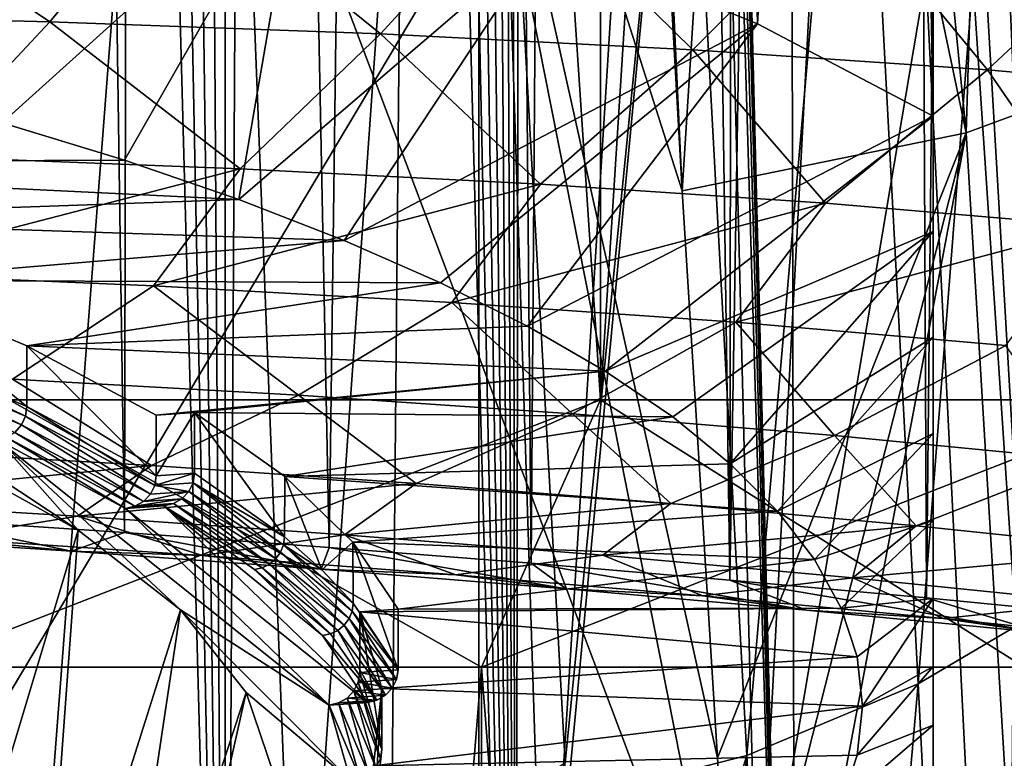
# Model space of a CAD drawing. Header units: metres. Extents: x -24 to 24, y -69 to 184.
# Tile 593 of 656: x 8.07 to 11.2, y 116.36 to 118.71. Entities that reach past the tile are written whole.
import ezdxf

# ---------------------------------------------------------------- set-up
doc = ezdxf.new("R2010")
doc.units = ezdxf.units.M
for name, color, linetype in [('1299', 7, 'CONTINUOUS'), ('1665', 7, 'CONTINUOUS'), ('1686', 7, 'CONTINUOUS'), ('1858', 7, 'CONTINUOUS'), ('1939', 7, 'CONTINUOUS'), ('2003', 7, 'CONTINUOUS'), ('2143', 7, 'CONTINUOUS'), ('2546', 7, 'CONTINUOUS'), ('3059', 7, 'CONTINUOUS'), ('3485', 7, 'CONTINUOUS'), ('367', 7, 'CONTINUOUS'), ('370', 7, 'CONTINUOUS'), ('373', 7, 'CONTINUOUS'), ('3819', 7, 'CONTINUOUS'), ('386', 7, 'CONTINUOUS'), ('3948', 7, 'CONTINUOUS'), ('4011', 7, 'CONTINUOUS'), ('4015', 7, 'CONTINUOUS'), ('4016', 7, 'CONTINUOUS'), ('4026', 7, 'CONTINUOUS'), ('405', 7, 'CONTINUOUS'), ('433', 7, 'CONTINUOUS'), ('434', 7, 'CONTINUOUS'), ('467', 7, 'CONTINUOUS'), ('518', 7, 'CONTINUOUS'), ('554', 2, 'CONTINUOUS'), ('555', 2, 'CONTINUOUS'), ('556', 2, 'CONTINUOUS'), ('563', 2, 'CONTINUOUS'), ('564', 2, 'CONTINUOUS'), ('565', 2, 'CONTINUOUS'), ('860', 7, 'CONTINUOUS')]:
    doc.layers.add(name, color=color, linetype=linetype)

msp = doc.modelspace()

# ---------------------------------------------------------------- linework, layer by layer
at = {"layer": '1299'}
for points in [[(10.975, 116.651997, 224.826329), (10.733091, 116.370534, 224.277805), (10.975, 116.465868, 224.070158)], [(10.75, 116.52652, 224.85995), (10.733091, 116.370534, 224.277805), (10.975, 116.651997, 224.826329)], [(10.975, 116.465868, 224.070158), (10.68239, 116.214965, 223.697213), (10.975, 116.310368, 223.306326)], [(10.733091, 116.370534, 224.277805), (10.68239, 116.214965, 223.697213), (10.975, 116.465868, 224.070158)]]:
    msp.add_3dface(points, dxfattribs=at)
at = {"layer": '1665'}
for points in [[(9.152008, 116.633093, 226.030428), (9.147237, 116.602915, 226.037191), (9.222524, 116.388646, 225.118139)], [(9.147237, 116.602915, 226.037191), (9.133367, 116.574997, 226.040824), (9.217641, 116.358663, 225.125638)], [(9.147237, 116.602915, 226.037191), (9.217641, 116.358663, 225.125638), (9.222524, 116.388646, 225.118139)], [(9.133367, 116.574997, 226.040824), (9.111771, 116.552125, 226.040962), (9.203449, 116.331324, 225.131413)], [(9.133367, 116.574997, 226.040824), (9.203449, 116.331324, 225.131413), (9.217641, 116.358663, 225.125638)], [(9.084549, 116.536521, 226.037591), (9.054506, 116.529739, 226.031075), (9.153485, 116.294868, 225.135729)], [(9.111771, 116.552125, 226.040962), (9.084549, 116.536521, 226.037591), (9.181341, 116.309341, 225.134891)], [(9.084549, 116.536521, 226.037591), (9.153485, 116.294868, 225.135729), (9.181341, 116.309341, 225.134891)], [(9.111771, 116.552125, 226.040962), (9.181341, 116.309341, 225.134891), (9.203449, 116.331324, 225.131413)], [(9.054506, 116.529739, 226.031075), (9.122695, 116.2898, 225.135613), (9.153485, 116.294868, 225.135729)], [(9.222524, 116.388646, 225.118139), (9.217641, 116.358663, 225.125638), (9.195831, 116.143616, 224.203674)]]:
    msp.add_3dface(points, dxfattribs=at)
at = {"layer": '1686'}
for points in [[(7.820253, 117.328088, 229.010555), (7.827314, 115.659572, 228.311536), (8.256891, 117.085737, 228.106088)], [(7.827314, 115.659572, 228.311536), (8.13539, 115.418942, 227.413494), (8.256891, 117.085737, 228.106088)], [(8.256891, 117.085737, 228.106088), (8.13539, 115.418942, 227.413494), (8.581879, 116.831898, 227.15875)]]:
    msp.add_3dface(points, dxfattribs=at)
at = {"layer": '1858'}
for points in [[(7.513912, 117.576784, 229.9387), (8.256891, 117.085737, 228.106088), (8.002987, 117.371356, 229.172032)], [(7.820253, 117.328088, 229.010555), (8.256891, 117.085737, 228.106088), (7.513912, 117.576784, 229.9387)], [(8.256891, 117.085737, 228.106088), (8.581879, 116.831898, 227.15875), (8.002987, 117.371356, 229.172032)], [(8.002987, 117.371356, 229.172032), (9.054506, 116.529739, 226.031075), (8.407459, 117.154739, 228.363607)], [(8.581879, 116.831898, 227.15875), (9.054506, 116.529739, 226.031075), (8.002987, 117.371356, 229.172032)], [(9.17638, 116.538191, 226.062618), (8.529333, 117.163191, 228.39515), (8.407459, 117.154739, 228.363607)], [(9.17638, 116.538191, 226.062618), (9.03383, 116.751289, 226.857913), (8.529333, 117.163191, 228.39515)], [(9.03383, 116.751289, 226.857913), (8.817303, 116.960401, 227.638327), (8.529333, 117.163191, 228.39515)], [(9.054506, 116.529739, 226.031075), (9.17638, 116.538191, 226.062618), (8.407459, 117.154739, 228.363607)], [(9.122695, 116.2898, 225.135613), (8.581879, 116.831898, 227.15875), (8.790809, 116.570011, 226.181374)], [(9.122695, 116.2898, 225.135613), (9.054506, 116.529739, 226.031075), (8.581879, 116.831898, 227.15875)], [(8.880856, 116.303624, 225.187203), (9.122695, 116.2898, 225.135613), (8.790809, 116.570011, 226.181374)]]:
    msp.add_3dface(points, dxfattribs=at)
at = {"layer": '1939'}
for points in [[(10.416649, 115.679591, 219.055777), (10.22659, 123.14434, 216.716513), (10.831955, 123.439873, 217.819459)], [(10.975, 118.983245, 219.346503), (10.416649, 115.679591, 219.055777), (10.831955, 123.439873, 217.819459)], [(9.741269, 115.402606, 218.022056), (9.501318, 122.867485, 215.683277), (10.22659, 123.14434, 216.716513)], [(10.416649, 115.679591, 219.055777), (9.741269, 115.402606, 218.022056), (10.22659, 123.14434, 216.716513)], [(8.956397, 115.145694, 217.063248), (8.664742, 122.612578, 214.731952), (9.501318, 122.867485, 215.683277)], [(9.741269, 115.402606, 218.022056), (8.956397, 115.145694, 217.063248), (9.501318, 122.867485, 215.683277)], [(8.070723, 114.911707, 216.189996), (7.726608, 122.382578, 213.87358), (8.664742, 122.612578, 214.731952)], [(8.956397, 115.145694, 217.063248), (8.070723, 114.911707, 216.189996), (8.664742, 122.612578, 214.731952)], [(10.975, 115.973575, 220.152942), (10.416649, 115.679591, 219.055777), (10.975, 118.983245, 219.346503)]]:
    msp.add_3dface(points, dxfattribs=at)
at = {"layer": '2003'}
for points in [[(8.13539, 115.418942, 227.413494), (8.333449, 115.170683, 226.486977), (8.581879, 116.831898, 227.15875)], [(8.581879, 116.831898, 227.15875), (8.333449, 115.170683, 226.486977), (8.790809, 116.570011, 226.181374)], [(8.333449, 115.170683, 226.486977), (8.418812, 114.918151, 225.544515), (8.790809, 116.570011, 226.181374)], [(8.418812, 114.918151, 225.544515), (8.880856, 116.303624, 225.187203), (8.790809, 116.570011, 226.181374)]]:
    msp.add_3dface(points, dxfattribs=at)
at = {"layer": '2143'}
for points in [[(8.956397, 119.229041, 232.302506), (8.070723, 119.463028, 233.175758), (8.015715, 118.380481, 231.77903)], [(8.404624, 118.261278, 231.334159), (8.956397, 119.229041, 232.302506), (8.015715, 118.380481, 231.77903)], [(8.767348, 118.136534, 230.868606), (8.956397, 119.229041, 232.302506), (8.404624, 118.261278, 231.334159)], [(9.741269, 118.972129, 231.343698), (8.956397, 119.229041, 232.302506), (8.767348, 118.136534, 230.868606)], [(9.102263, 118.006804, 230.384448), (9.741269, 118.972129, 231.343698), (8.767348, 118.136534, 230.868606)], [(10.416649, 118.695144, 230.309977), (9.741269, 118.972129, 231.343698), (9.102263, 118.006804, 230.384448)], [(9.408645, 117.872375, 229.882752), (10.416649, 118.695144, 230.309977), (9.102263, 118.006804, 230.384448)], [(9.685463, 117.733691, 229.365174), (10.416649, 118.695144, 230.309977), (9.408645, 117.872375, 229.882752)], [(10.975, 118.40116, 229.212811), (10.416649, 118.695144, 230.309977), (9.685463, 117.733691, 229.365174)], [(9.931656, 117.591291, 228.833732), (10.975, 118.40116, 229.212811), (9.685463, 117.733691, 229.365174)], [(10.975, 118.035422, 228.49108), (10.975, 118.40116, 229.212811), (9.931656, 117.591291, 228.833732)], [(10.146778, 117.445432, 228.289378), (10.975, 118.035422, 228.49108), (9.931656, 117.591291, 228.833732)], [(10.329853, 117.296768, 227.734556), (10.975, 118.035422, 228.49108), (10.146778, 117.445432, 228.289378)], [(10.975, 117.699652, 227.769693), (10.975, 118.035422, 228.49108), (10.329853, 117.296768, 227.734556)], [(10.480463, 117.145652, 227.170585), (10.975, 117.699652, 227.769693), (10.329853, 117.296768, 227.734556)], [(10.975, 117.39327, 227.044911), (10.975, 117.699652, 227.769693), (10.480463, 117.145652, 227.170585)], [(10.598134, 116.99254, 226.599162), (10.975, 117.39327, 227.044911), (10.480463, 117.145652, 227.170585)], [(10.975, 117.116147, 226.313527), (10.975, 117.39327, 227.044911), (10.598134, 116.99254, 226.599162)], [(10.68239, 116.838073, 226.022683), (10.975, 117.116147, 226.313527), (10.598134, 116.99254, 226.599162)], [(10.975, 116.868895, 225.574272), (10.975, 117.116147, 226.313527), (10.68239, 116.838073, 226.022683)], [(10.733091, 116.682505, 225.442095), (10.975, 116.868895, 225.574272), (10.68239, 116.838073, 226.022683)], [(10.75, 116.52652, 224.85995), (10.975, 116.868895, 225.574272), (10.733091, 116.682505, 225.442095)], [(10.75, 116.52652, 224.85995), (10.975, 116.651997, 224.826329), (10.975, 116.868895, 225.574272)]]:
    msp.add_3dface(points, dxfattribs=at)
at = {"layer": '2546'}
for points in [[(8.404624, 118.261278, 231.334159), (8.015715, 118.380481, 231.77903), (6.370199, 118.253469, 231.305012)], [(8.767348, 118.136534, 230.868606), (8.404624, 118.261278, 231.334159), (6.370199, 118.253469, 231.305012)], [(7.02075, 118.075324, 230.640166), (8.767348, 118.136534, 230.868606), (6.370199, 118.253469, 231.305012)], [(9.102263, 118.006804, 230.384448), (8.767348, 118.136534, 230.868606), (7.02075, 118.075324, 230.640166)], [(7.597319, 117.880847, 229.91437), (9.102263, 118.006804, 230.384448), (7.02075, 118.075324, 230.640166)], [(9.408645, 117.872375, 229.882752), (9.102263, 118.006804, 230.384448), (7.597319, 117.880847, 229.91437)], [(8.093791, 117.672102, 229.135322), (9.408645, 117.872375, 229.882752), (7.597319, 117.880847, 229.91437)], [(9.685463, 117.733691, 229.365174), (9.408645, 117.872375, 229.882752), (8.093791, 117.672102, 229.135322)], [(9.931656, 117.591291, 228.833732), (9.685463, 117.733691, 229.365174), (8.093791, 117.672102, 229.135322)], [(8.50496, 117.451278, 228.311196), (9.931656, 117.591291, 228.833732), (8.093791, 117.672102, 229.135322)], [(8.62681, 117.459728, 228.342733), (9.931656, 117.591291, 228.833732), (8.50496, 117.451278, 228.311196)], [(10.146778, 117.445432, 228.289378), (9.931656, 117.591291, 228.833732), (8.62681, 117.459728, 228.342733)], [(8.914255, 117.256672, 227.584915), (10.146778, 117.445432, 228.289378), (8.62681, 117.459728, 228.342733)], [(10.329853, 117.296768, 227.734556), (10.146778, 117.445432, 228.289378), (8.914255, 117.256672, 227.584915)], [(10.480463, 117.145652, 227.170585), (10.329853, 117.296768, 227.734556), (8.914255, 117.256672, 227.584915)], [(9.130517, 117.047779, 226.805317), (10.480463, 117.145652, 227.170585), (8.914255, 117.256672, 227.584915)], [(10.598134, 116.99254, 226.599162), (10.480463, 117.145652, 227.170585), (9.130517, 117.047779, 226.805317)], [(9.273857, 116.834728, 226.010201), (10.598134, 116.99254, 226.599162), (9.130517, 117.047779, 226.805317)], [(10.68239, 116.838073, 226.022683), (10.598134, 116.99254, 226.599162), (9.273857, 116.834728, 226.010201)], [(9.152008, 116.826278, 225.978664), (10.68239, 116.838073, 226.022683), (9.273857, 116.834728, 226.010201)], [(10.733091, 116.682505, 225.442095), (10.68239, 116.838073, 226.022683), (9.152008, 116.826278, 225.978664)], [(9.222524, 116.58183, 225.066371), (10.733091, 116.682505, 225.442095), (9.152008, 116.826278, 225.978664)], [(10.75, 116.52652, 224.85995), (10.733091, 116.682505, 225.442095), (9.222524, 116.58183, 225.066371)], [(9.195832, 116.336803, 224.151918), (10.75, 116.52652, 224.85995), (9.222524, 116.58183, 225.066371)], [(10.733091, 116.370534, 224.277805), (10.75, 116.52652, 224.85995), (9.195832, 116.336803, 224.151918)], [(10.68239, 116.214965, 223.697213), (10.733091, 116.370534, 224.277805), (9.195832, 116.336803, 224.151918)]]:
    msp.add_3dface(points, dxfattribs=at)
at = {"layer": '3059'}
for points in [[(8.62681, 117.459728, 228.342733), (8.50496, 117.451278, 228.311196), (8.50496, 117.258093, 228.36296)], [(8.62681, 117.266543, 228.394497), (8.62681, 117.459728, 228.342733), (8.50496, 117.258093, 228.36296)], [(8.500189, 117.227915, 228.369723), (8.62681, 117.266543, 228.394497), (8.50496, 117.258093, 228.36296)], [(8.62208, 117.236491, 228.401237), (8.62681, 117.266543, 228.394497), (8.500189, 117.227915, 228.369723)], [(8.48632, 117.199997, 228.373356), (8.608321, 117.20866, 228.404878), (8.500189, 117.227915, 228.369723)], [(8.608321, 117.20866, 228.404878), (8.62208, 117.236491, 228.401237), (8.500189, 117.227915, 228.369723)], [(8.464723, 117.177125, 228.373494), (8.608321, 117.20866, 228.404878), (8.48632, 117.199997, 228.373356)], [(8.586834, 117.185774, 228.40505), (8.608321, 117.20866, 228.404878), (8.464723, 117.177125, 228.373494)], [(8.529333, 117.163191, 228.39515), (8.559611, 117.170068, 228.401706), (8.407459, 117.154739, 228.363607)], [(8.407459, 117.154739, 228.363607), (8.559611, 117.170068, 228.401706), (8.437502, 117.161521, 228.370123)], [(8.437502, 117.161521, 228.370123), (8.586834, 117.185774, 228.40505), (8.464723, 117.177125, 228.373494)], [(8.559611, 117.170068, 228.401706), (8.586834, 117.185774, 228.40505), (8.437502, 117.161521, 228.370123)]]:
    msp.add_3dface(points, dxfattribs=at)
at = {"layer": '3485'}
for points in [[(10.226577, 126.329444, 228.603484), (9.741269, 118.972129, 231.343698), (10.416649, 118.695144, 230.309977)], [(10.831948, 126.033909, 227.500534), (10.226577, 126.329444, 228.603484), (10.416649, 118.695144, 230.309977)], [(10.831948, 126.033909, 227.500534), (10.416649, 118.695144, 230.309977), (10.975, 118.40116, 229.212811)], [(10.975, 121.41083, 228.406373), (10.831948, 126.033909, 227.500534), (10.975, 118.40116, 229.212811)]]:
    msp.add_3dface(points, dxfattribs=at)
at = {"layer": '367'}
for points in [[(9.530857, 145.2, -22.298548), (7.493662, -68.3, -23.063121), (7.493662, 145.2, -23.063121)], [(9.530857, -68.3, -22.298548), (7.493662, -68.3, -23.063121), (9.530857, 145.2, -22.298548)], [(11.491315, 145.2, -21.354442), (9.530857, -68.3, -22.298548), (9.530857, 145.2, -22.298548)], [(11.491315, -68.3, -21.354442), (9.530857, -68.3, -22.298548), (11.491315, 145.2, -21.354442)]]:
    msp.add_3dface(points, dxfattribs=at)
at = {"layer": '370'}
for points in [[(9.221018, 121.156022, 215.270547), (8.311726, 120.873842, 214.378885), (10.346497, 115.473055, 175.884271)], [(10.289624, 116.362254, 181.940361), (9.221018, 121.156022, 215.270547), (10.346497, 115.473055, 175.884271)], [(10.176918, 118.16472, 194.194591), (9.221018, 121.156022, 215.270547), (10.289624, 116.362254, 181.940361)], [(10.126852, 119.048829, 200.177466), (9.221018, 121.156022, 215.270547), (10.176918, 118.16472, 194.194591)], [(8.311726, 120.873842, 214.378885), (7.306441, 120.609776, 213.586473), (7.413575, 114.963821, 175.704643)], [(10.346497, 115.473055, 175.884271), (8.311726, 120.873842, 214.378885), (7.413575, 114.963821, 175.704643)]]:
    msp.add_3dface(points, dxfattribs=at)
at = {"layer": '373'}
for points in [[(8.404031, 117.078155, 31.844411), (7.744492, 117.121991, 32.079788), (7.973852, 146.34323, 240.025613)], [(8.468643, 146.321564, 239.929914), (8.404031, 117.078155, 31.844411), (7.973852, 146.34323, 240.025613)], [(9.054924, 117.030988, 31.59047), (8.404031, 117.078155, 31.844411), (8.468643, 146.321564, 239.929914)], [(9.4365, 146.265815, 239.657781), (9.054924, 117.030988, 31.59047), (8.468643, 146.321564, 239.929914)], [(9.69641, 116.980597, 31.31836), (9.054924, 117.030988, 31.59047), (9.4365, 146.265815, 239.657781)], [(9.90746, 146.231918, 239.482057), (9.69641, 116.980597, 31.31836), (9.4365, 146.265815, 239.657781)], [(10.328971, 116.926983, 31.027914), (9.69641, 116.980597, 31.31836), (9.90746, 146.231918, 239.482057)], [(10.368044, 146.194153, 239.28046), (10.328971, 116.926983, 31.027914), (9.90746, 146.231918, 239.482057)], [(10.816656, 146.152671, 239.053607), (10.328971, 116.926983, 31.027914), (10.368044, 146.194153, 239.28046)], [(10.953245, 116.870117, 30.718777), (10.328971, 116.926983, 31.027914), (10.816656, 146.152671, 239.053607)], [(11.251552, 146.107678, 238.80244), (10.953245, 116.870117, 30.718777), (10.816656, 146.152671, 239.053607)], [(11.569724, 116.809969, 30.390597), (10.953245, 116.870117, 30.718777), (11.251552, 146.107678, 238.80244)]]:
    msp.add_3dface(points, dxfattribs=at)
at = {"layer": '3819'}
for points in [[(10.975, 116.651997, 224.826329), (10.975, 116.465868, 224.070158), (10.975, 121.41083, 228.406373)], [(10.975, 121.41083, 228.406373), (10.975, 117.116147, 226.313527), (10.975, 116.868895, 225.574272)], [(10.975, 121.41083, 228.406373), (10.975, 117.39327, 227.044911), (10.975, 117.116147, 226.313527)], [(10.975, 121.41083, 228.406373), (10.975, 117.699652, 227.769693), (10.975, 117.39327, 227.044911)], [(10.975, 121.41083, 228.406373), (10.975, 118.035422, 228.49108), (10.975, 117.699652, 227.769693)], [(10.975, 121.41083, 228.406373), (10.975, 118.40116, 229.212811), (10.975, 118.035422, 228.49108)], [(10.975, 121.41083, 228.406373), (10.975, 115.973575, 220.152942), (10.975, 118.983245, 219.346503)], [(10.975, 116.017704, 220.960861), (10.975, 115.973575, 220.152942), (10.975, 121.41083, 228.406373)], [(10.975, 116.087614, 221.753499), (10.975, 116.017704, 220.960861), (10.975, 121.41083, 228.406373)], [(10.975, 116.184672, 222.534375), (10.975, 116.087614, 221.753499), (10.975, 121.41083, 228.406373)], [(10.975, 116.310368, 223.306326), (10.975, 116.184672, 222.534375), (10.975, 121.41083, 228.406373)], [(10.975, 116.465868, 224.070158), (10.975, 116.310368, 223.306326), (10.975, 121.41083, 228.406373)], [(10.975, 116.651997, 224.826329), (10.975, 121.41083, 228.406373), (10.975, 116.868895, 225.574272)]]:
    msp.add_3dface(points, dxfattribs=at)
at = {"layer": '386'}
for points in [[(11.628974, 122.091169, 217.312833), (11.189415, 121.925039, 217.334733), (11.945266, 118.668072, 193.881699)], [(11.189415, 121.925039, 217.334733), (10.740769, 121.784737, 217.352687), (11.079557, 118.348191, 193.92293)], [(11.945266, 118.668072, 193.881699), (11.189415, 121.925039, 217.334733), (11.079557, 118.348191, 193.92293)], [(11.079557, 118.348191, 193.92293), (10.740769, 121.784737, 217.352687), (10.395083, 121.608409, 216.788526)], [(10.023762, 121.448092, 216.25103), (10.176918, 118.16472, 194.194591), (10.395083, 121.608409, 216.788526)], [(10.176918, 118.16472, 194.194591), (11.079557, 118.348191, 193.92293), (10.395083, 121.608409, 216.788526)], [(10.023762, 121.448092, 216.25103), (10.126852, 119.048829, 200.177466), (10.176918, 118.16472, 194.194591)], [(11.945266, 118.668072, 193.881699), (11.079557, 118.348191, 193.92293), (11.28829, 114.906714, 170.479468)], [(10.176918, 118.16472, 194.194591), (10.289624, 116.362254, 181.940361), (11.079557, 118.348191, 193.92293)], [(10.346497, 115.473055, 175.884271), (11.079557, 118.348191, 193.92293), (10.289624, 116.362254, 181.940361)], [(10.395076, 114.726792, 170.801259), (11.079557, 118.348191, 193.92293), (10.346497, 115.473055, 175.884271)], [(11.079557, 118.348191, 193.92293), (10.395076, 114.726792, 170.801259), (11.28829, 114.906714, 170.479468)]]:
    msp.add_3dface(points, dxfattribs=at)
at = {"layer": '3948'}
for points in [[(7.593207, 117.657125, 229.971564), (8.089306, 117.448551, 229.193154), (7.597314, 117.687664, 229.966141)], [(7.597314, 117.687664, 229.966141), (8.089306, 117.448551, 229.193154), (8.093794, 117.478916, 229.187083)], [(7.581274, 117.628169, 229.971303), (8.076267, 117.420099, 229.194774), (7.593207, 117.657125, 229.971564)], [(7.593207, 117.657125, 229.971564), (8.076267, 117.420099, 229.194774), (8.089306, 117.448551, 229.193154)], [(7.581274, 117.628169, 229.971303), (8.055956, 117.396379, 229.191775), (8.076267, 117.420099, 229.194774)], [(8.089306, 117.448551, 229.193154), (8.500189, 117.227915, 228.369723), (8.093794, 117.478916, 229.187083)], [(8.500189, 117.227915, 228.369723), (8.50496, 117.258093, 228.36296), (8.093794, 117.478916, 229.187083)], [(8.076267, 117.420099, 229.194774), (8.48632, 117.199997, 228.373356), (8.089306, 117.448551, 229.193154)], [(8.48632, 117.199997, 228.373356), (8.500189, 117.227915, 228.369723), (8.089306, 117.448551, 229.193154)], [(8.055956, 117.396379, 229.191775), (8.464723, 117.177125, 228.373494), (8.076267, 117.420099, 229.194774)], [(8.464723, 117.177125, 228.373494), (8.48632, 117.199997, 228.373356), (8.076267, 117.420099, 229.194774)], [(8.002987, 117.371356, 229.172032), (8.407459, 117.154739, 228.363607), (8.030363, 117.37972, 229.184452)], [(8.030363, 117.37972, 229.184452), (8.437502, 117.161521, 228.370123), (8.055956, 117.396379, 229.191775)], [(8.407459, 117.154739, 228.363607), (8.437502, 117.161521, 228.370123), (8.030363, 117.37972, 229.184452)], [(8.437502, 117.161521, 228.370123), (8.464723, 117.177125, 228.373494), (8.055956, 117.396379, 229.191775)]]:
    msp.add_3dface(points, dxfattribs=at)
at = {"layer": '4011'}
for points in [[(9.222524, 116.388646, 225.118139), (9.222524, 116.58183, 225.066371), (9.152008, 116.826278, 225.978664)], [(9.152008, 116.633093, 226.030428), (9.222524, 116.388646, 225.118139), (9.152008, 116.826278, 225.978664)], [(9.195831, 116.143616, 224.203674), (9.195832, 116.336803, 224.151918), (9.222524, 116.58183, 225.066371)], [(9.222524, 116.388646, 225.118139), (9.195831, 116.143616, 224.203674), (9.222524, 116.58183, 225.066371)]]:
    msp.add_3dface(points, dxfattribs=at)
at = {"layer": '4015'}
for points in [[(8.912629, 117.064815, 227.641636), (8.914255, 117.256672, 227.584915), (8.62681, 117.459728, 228.342733)], [(8.62681, 117.266543, 228.394497), (8.912629, 117.064815, 227.641636), (8.62681, 117.459728, 228.342733)], [(8.912629, 117.064815, 227.641636), (9.031297, 116.959771, 227.249608), (8.914255, 117.256672, 227.584915)], [(9.031297, 116.959771, 227.249608), (9.130517, 117.047779, 226.805317), (8.914255, 117.256672, 227.584915)], [(9.031297, 116.959771, 227.249608), (9.131494, 116.853446, 226.852799), (9.130517, 117.047779, 226.805317)], [(9.131494, 116.853446, 226.852799), (9.273857, 116.641543, 226.061965), (9.130517, 117.047779, 226.805317)], [(9.273857, 116.641543, 226.061965), (9.273857, 116.834728, 226.010201), (9.130517, 117.047779, 226.805317)]]:
    msp.add_3dface(points, dxfattribs=at)
at = {"layer": '4016'}
for points in [[(9.273857, 116.641543, 226.061965), (9.152008, 116.826278, 225.978664), (9.273857, 116.834728, 226.010201)], [(9.273857, 116.641543, 226.061965), (9.152008, 116.633093, 226.030428), (9.152008, 116.826278, 225.978664)], [(9.269128, 116.61149, 226.068706), (9.147237, 116.602915, 226.037191), (9.152008, 116.633093, 226.030428)], [(9.273857, 116.641543, 226.061965), (9.269128, 116.61149, 226.068706), (9.152008, 116.633093, 226.030428)], [(9.255369, 116.58366, 226.072346), (9.133367, 116.574997, 226.040824), (9.147237, 116.602915, 226.037191)], [(9.269128, 116.61149, 226.068706), (9.255369, 116.58366, 226.072346), (9.147237, 116.602915, 226.037191)], [(9.233882, 116.560774, 226.072518), (9.111771, 116.552125, 226.040962), (9.133367, 116.574997, 226.040824)], [(9.255369, 116.58366, 226.072346), (9.233882, 116.560774, 226.072518), (9.133367, 116.574997, 226.040824)], [(9.17638, 116.538191, 226.062618), (9.054506, 116.529739, 226.031075), (9.084549, 116.536521, 226.037591)], [(9.206658, 116.545067, 226.069175), (9.084549, 116.536521, 226.037591), (9.111771, 116.552125, 226.040962)], [(9.206658, 116.545067, 226.069175), (9.17638, 116.538191, 226.062618), (9.084549, 116.536521, 226.037591)], [(9.233882, 116.560774, 226.072518), (9.206658, 116.545067, 226.069175), (9.111771, 116.552125, 226.040962)]]:
    msp.add_3dface(points, dxfattribs=at)
at = {"layer": '4026'}
for points in [[(7.597319, 117.880847, 229.91437), (7.597314, 117.687664, 229.966141), (8.093794, 117.478916, 229.187083)], [(8.093791, 117.672102, 229.135322), (7.597319, 117.880847, 229.91437), (8.093794, 117.478916, 229.187083)], [(8.50496, 117.451278, 228.311196), (8.093791, 117.672102, 229.135322), (8.50496, 117.258093, 228.36296)], [(8.50496, 117.258093, 228.36296), (8.093791, 117.672102, 229.135322), (8.093794, 117.478916, 229.187083)]]:
    msp.add_3dface(points, dxfattribs=at)
at = {"layer": '405'}
for points in [[(8.16724, 118.701738, 26.096508), (7.406525, 119.21486, 25.784981), (7.058799, 118.730078, 26.484244)], [(8.568071, 119.188646, 25.36048), (7.406525, 119.21486, 25.784981), (8.16724, 118.701738, 26.096508)], [(9.217952, 118.663292, 25.670664), (8.568071, 119.188646, 25.36048), (8.16724, 118.701738, 26.096508)], [(9.664007, 119.150752, 24.895569), (8.568071, 119.188646, 25.36048), (9.217952, 118.663292, 25.670664)], [(10.211166, 118.612806, 25.213615), (9.664007, 119.150752, 24.895569), (9.217952, 118.663292, 25.670664)], [(10.694772, 119.098615, 24.398261), (9.664007, 119.150752, 24.895569), (10.211166, 118.612806, 25.213615)], [(11.148092, 118.548549, 24.731415), (10.694772, 119.098615, 24.398261), (10.211166, 118.612806, 25.213615)], [(11.661884, 119.029952, 23.875597), (10.694772, 119.098615, 24.398261), (11.148092, 118.548549, 24.731415)], [(12.030075, 118.46902, 24.230042), (11.661884, 119.029952, 23.875597), (11.148092, 118.548549, 24.731415)], [(8.16724, 118.701738, 26.096508), (7.058799, 118.730078, 26.484244), (7.766728, 118.27392, 26.86901)], [(8.771524, 118.234715, 26.480781), (8.16724, 118.701738, 26.096508), (7.766728, 118.27392, 26.86901)], [(9.217952, 118.663292, 25.670664), (8.16724, 118.701738, 26.096508), (8.771524, 118.234715, 26.480781)], [(9.726351, 118.1854, 26.062562), (9.217952, 118.663292, 25.670664), (8.771524, 118.234715, 26.480781)], [(10.211166, 118.612806, 25.213615), (9.217952, 118.663292, 25.670664), (9.726351, 118.1854, 26.062562)], [(10.63213, 118.124738, 25.619462), (10.211166, 118.612806, 25.213615), (9.726351, 118.1854, 26.062562)], [(11.148092, 118.548549, 24.731415), (10.211166, 118.612806, 25.213615), (10.63213, 118.124738, 25.619462)], [(11.489959, 118.051662, 25.156497), (11.148092, 118.548549, 24.731415), (10.63213, 118.124738, 25.619462)], [(12.030075, 118.46902, 24.230042), (11.148092, 118.548549, 24.731415), (11.489959, 118.051662, 25.156497)], [(8.771524, 118.234715, 26.480781), (7.766728, 118.27392, 26.86901), (7.501445, 117.905026, 27.626394)], [(8.496494, 117.861935, 27.253245), (8.771524, 118.234715, 26.480781), (7.501445, 117.905026, 27.626394)], [(9.726351, 118.1854, 26.062562), (8.771524, 118.234715, 26.480781), (8.496494, 117.861935, 27.253245)], [(9.445024, 117.809423, 26.84955), (9.726351, 118.1854, 26.062562), (8.496494, 117.861935, 27.253245)], [(10.63213, 118.124738, 25.619462), (9.726351, 118.1854, 26.062562), (9.445024, 117.809423, 26.84955)], [(10.347874, 117.746584, 26.420056), (10.63213, 118.124738, 25.619462), (9.445024, 117.809423, 26.84955)], [(11.489959, 118.051662, 25.156497), (10.63213, 118.124738, 25.619462), (10.347874, 117.746584, 26.420056)], [(11.206005, 117.67266, 25.969492), (11.489959, 118.051662, 25.156497), (10.347874, 117.746584, 26.420056)], [(8.496494, 117.861935, 27.253245), (7.501445, 117.905026, 27.626394), (8.047858, 117.565786, 28.123343)], [(8.957075, 117.514576, 27.757461), (8.496494, 117.861935, 27.253245), (8.047858, 117.565786, 28.123343)], [(9.445024, 117.809423, 26.84955), (8.496494, 117.861935, 27.253245), (8.957075, 117.514576, 27.757461)], [(9.828007, 117.454983, 27.366058), (9.445024, 117.809423, 26.84955), (8.957075, 117.514576, 27.757461)], [(10.347874, 117.746584, 26.420056), (9.445024, 117.809423, 26.84955), (9.828007, 117.454983, 27.366058)], [(10.661367, 117.386581, 26.952884), (10.347874, 117.746584, 26.420056), (9.828007, 117.454983, 27.366058)], [(11.206005, 117.67266, 25.969492), (10.347874, 117.746584, 26.420056), (10.661367, 117.386581, 26.952884)], [(11.457879, 117.309025, 26.521738), (11.206005, 117.67266, 25.969492), (10.661367, 117.386581, 26.952884)], [(8.48968, 117.291362, 28.675933), (8.047858, 117.565786, 28.123343), (7.617082, 117.341353, 29.006943)], [(8.957075, 117.514576, 27.757461), (8.047858, 117.565786, 28.123343), (8.48968, 117.291362, 28.675933)], [(9.330895, 117.234475, 28.319674), (8.957075, 117.514576, 27.757461), (8.48968, 117.291362, 28.675933)], [(9.828007, 117.454983, 27.366058), (8.957075, 117.514576, 27.757461), (9.330895, 117.234475, 28.319674)], [(10.141197, 117.170519, 27.941045), (9.828007, 117.454983, 27.366058), (9.330895, 117.234475, 28.319674)], [(10.661367, 117.386581, 26.952884), (9.828007, 117.454983, 27.366058), (10.141197, 117.170519, 27.941045)], [(10.921088, 117.099375, 27.542974), (10.661367, 117.386581, 26.952884), (10.141197, 117.170519, 27.941045)], [(11.457879, 117.309025, 26.521738), (10.661367, 117.386581, 26.952884), (10.921088, 117.099375, 27.542974)], [(8.48968, 117.291362, 28.675933), (7.617082, 117.341353, 29.006943), (7.378963, 117.182389, 29.840204)], [(8.255049, 117.129955, 29.519945), (8.48968, 117.291362, 28.675933), (7.378963, 117.182389, 29.840204)], [(9.330895, 117.234475, 28.319674), (8.48968, 117.291362, 28.675933), (8.255049, 117.129955, 29.519945)], [(11.67134, 117.020908, 27.128106), (11.457879, 117.309025, 26.521738), (10.921088, 117.099375, 27.542974)], [(9.103694, 117.071097, 29.172617), (9.330895, 117.234475, 28.319674), (8.255049, 117.129955, 29.519945)], [(10.141197, 117.170519, 27.941045), (9.330895, 117.234475, 28.319674), (9.103694, 117.071097, 29.172617)], [(8.255049, 117.129955, 29.519945), (7.378963, 117.182389, 29.840204), (7.826783, 117.060506, 30.453671)], [(9.925186, 117.005827, 28.800666), (10.141197, 117.170519, 27.941045), (9.103694, 117.071097, 29.172617)], [(10.921088, 117.099375, 27.542974), (10.141197, 117.170519, 27.941045), (9.925186, 117.005827, 28.800666)], [(8.652566, 117.004704, 30.137931), (8.255049, 117.129955, 29.519945), (7.826783, 117.060506, 30.453671)], [(9.103694, 117.071097, 29.172617), (8.255049, 117.129955, 29.519945), (8.652566, 117.004704, 30.137931)], [(7.744492, 117.121991, 32.079788), (8.235762, 117.018726, 31.096031), (7.427908, 117.071168, 31.382698)], [(7.744492, 117.121991, 32.079788), (8.404031, 117.078155, 31.844411), (8.235762, 117.018726, 31.096031)], [(10.719907, 116.934183, 28.406518), (10.921088, 117.099375, 27.542974), (9.925186, 117.005827, 28.800666)], [(11.67134, 117.020908, 27.128106), (10.921088, 117.099375, 27.542974), (10.719907, 116.934183, 28.406518)], [(8.235762, 117.018726, 31.096031), (7.826783, 117.060506, 30.453671), (7.427908, 117.071168, 31.382698)], [(8.404031, 117.078155, 31.844411), (9.029243, 116.961244, 30.782674), (8.235762, 117.018726, 31.096031)], [(8.404031, 117.078155, 31.844411), (9.054924, 117.030988, 31.59047), (9.029243, 116.961244, 30.782674)], [(9.457702, 116.943422, 29.796627), (9.103694, 117.071097, 29.172617), (8.652566, 117.004704, 30.137931)], [(9.925186, 117.005827, 28.800666), (9.103694, 117.071097, 29.172617), (9.457702, 116.943422, 29.796627)], [(8.652566, 117.004704, 30.137931), (7.826783, 117.060506, 30.453671), (8.235762, 117.018726, 31.096031)], [(9.029243, 116.961244, 30.782674), (8.652566, 117.004704, 30.137931), (8.235762, 117.018726, 31.096031)], [(9.457702, 116.943422, 29.796627), (8.652566, 117.004704, 30.137931), (9.029243, 116.961244, 30.782674)], [(9.054924, 117.030988, 31.59047), (9.808176, 116.898844, 30.443323), (9.029243, 116.961244, 30.782674)], [(9.054924, 117.030988, 31.59047), (9.69641, 116.980597, 31.31836), (9.808176, 116.898844, 30.443323)], [(10.242305, 116.876785, 29.431312), (9.925186, 117.005827, 28.800666), (9.457702, 116.943422, 29.796627)], [(10.719907, 116.934183, 28.406518), (9.925186, 117.005827, 28.800666), (10.242305, 116.876785, 29.431312)], [(11.488575, 116.85616, 27.99223), (11.67134, 117.020908, 27.128106), (10.719907, 116.934183, 28.406518)], [(9.69641, 116.980597, 31.31836), (10.572521, 116.831626, 30.078516), (9.808176, 116.898844, 30.443323)], [(9.69641, 116.980597, 31.31836), (10.328971, 116.926983, 31.027914), (10.572521, 116.831626, 30.078516)], [(9.808176, 116.898844, 30.443323), (9.457702, 116.943422, 29.796627), (9.029243, 116.961244, 30.782674)], [(10.242305, 116.876785, 29.431312), (9.457702, 116.943422, 29.796627), (9.808176, 116.898844, 30.443323)], [(11.006718, 116.804884, 29.043293), (10.719907, 116.934183, 28.406518), (10.242305, 116.876785, 29.431312)], [(10.328971, 116.926983, 31.027914), (11.322387, 116.759653, 29.688592), (10.572521, 116.831626, 30.078516)], [(10.328971, 116.926983, 31.027914), (10.953245, 116.870117, 30.718777), (11.322387, 116.759653, 29.688592)], [(11.488575, 116.85616, 27.99223), (10.719907, 116.934183, 28.406518), (11.006718, 116.804884, 29.043293)], [(10.572521, 116.831626, 30.078516), (10.242305, 116.876785, 29.431312), (9.808176, 116.898844, 30.443323)], [(11.006718, 116.804884, 29.043293), (10.242305, 116.876785, 29.431312), (10.572521, 116.831626, 30.078516)], [(10.953245, 116.870117, 30.718777), (11.569724, 116.809969, 30.390597), (11.322387, 116.759653, 29.688592)], [(11.7516, 116.727744, 28.63346), (11.488575, 116.85616, 27.99223), (11.006718, 116.804884, 29.043293)], [(11.322387, 116.759653, 29.688592), (11.006718, 116.804884, 29.043293), (10.572521, 116.831626, 30.078516)], [(11.7516, 116.727744, 28.63346), (11.006718, 116.804884, 29.043293), (11.322387, 116.759653, 29.688592)]]:
    msp.add_3dface(points, dxfattribs=at)
at = {"layer": '433'}
for points in [[(6.451049, 118.710906, 176.32566), (9.643302, 119.259281, 176.591165), (6.614634, 114.180618, 145.831299)], [(6.614634, 114.180618, 145.831299), (9.643302, 119.259281, 176.591165), (9.804509, 116.346473, 156.820384)]]:
    msp.add_3dface(points, dxfattribs=at)
at = {"layer": '434'}
for points in [[(7.787441, 113.458673, 32.549442), (8.725574, 113.389413, 32.197097), (7.950306, 141.953719, 235.325469)], [(7.950306, 141.953719, 235.325469), (8.725574, 113.389413, 32.197097), (8.155233, 141.934568, 235.219126)], [(8.155233, 141.934568, 235.219126), (8.725574, 113.389413, 32.197097), (8.351994, 141.913551, 235.099031)], [(8.351994, 141.913551, 235.099031), (8.725574, 113.389413, 32.197097), (8.539669, 141.890783, 234.965775)], [(8.539669, 141.890783, 234.965775), (8.725574, 113.389413, 32.197097), (8.717296, 141.866398, 234.820066)], [(8.717296, 141.866398, 234.820066), (8.725574, 113.389413, 32.197097), (8.883996, 141.840537, 234.662657)], [(8.725574, 113.389413, 32.197097), (9.646918, 113.31281, 31.805536), (8.883996, 141.840537, 234.662657)], [(8.883996, 141.840537, 234.662657), (9.646918, 113.31281, 31.805536), (9.039017, 141.813338, 234.494324)], [(9.039017, 141.813338, 234.494324), (9.646918, 113.31281, 31.805536), (9.181638, 141.784946, 234.315864)], [(9.181638, 141.784946, 234.315864), (9.646918, 113.31281, 31.805536), (9.311172, 141.755519, 234.128208)], [(9.311172, 141.755519, 234.128208), (9.646918, 113.31281, 31.805536), (9.426982, 141.725226, 233.932335)], [(9.426982, 141.725226, 233.932335), (9.646918, 113.31281, 31.805536), (9.528578, 141.694217, 233.729159)], [(9.528578, 141.694217, 233.729159), (9.646918, 113.31281, 31.805536), (9.61556, 141.66264, 233.519582)], [(9.61556, 141.66264, 233.519582), (9.646918, 113.31281, 31.805536), (9.687511, 141.630654, 233.304581)], [(9.646918, 113.31281, 31.805536), (10.537895, 113.230363, 31.381983), (9.687511, 141.630654, 233.304581)], [(9.687511, 141.630654, 233.304581), (10.537895, 113.230363, 31.381983), (9.744066, 141.598447, 233.08538)], [(9.744066, 141.598447, 233.08538), (10.537895, 113.230363, 31.381983), (9.784953, 141.566212, 232.86326)], [(9.784953, 141.566212, 232.86326), (10.537895, 113.230363, 31.381983), (9.810064, 141.534155, 232.639622)], [(9.810064, 141.534155, 232.639622), (10.537895, 113.230363, 31.381983), (9.819463, 141.502479, 232.415906)], [(9.819463, 141.502479, 232.415906), (10.537895, 113.230363, 31.381983), (10.507792, 127.73302, 134.568001)], [(10.537895, 113.230363, 31.381983), (11.196074, 113.963293, 36.726777), (10.507792, 127.73302, 134.568001)]]:
    msp.add_3dface(points, dxfattribs=at)
at = {"layer": '467'}
for points in [[(10.728459, 120.334101, 181.303339), (11.240832, 120.632964, 181.2629), (10.927444, 116.59747, 155.882733)], [(11.240832, 120.632964, 181.2629), (11.435647, 116.897444, 155.841953), (10.927444, 116.59747, 155.882733)], [(10.179388, 120.107975, 181.332809), (10.728459, 120.334101, 181.303339), (10.382507, 116.369291, 155.912648)], [(10.728459, 120.334101, 181.303339), (10.927444, 116.59747, 155.882733), (10.382507, 116.369291, 155.912648)], [(9.804509, 116.346473, 156.820384), (9.643302, 119.259281, 176.591165), (10.179388, 120.107975, 181.332809)], [(9.811126, 116.223283, 155.98546), (9.804509, 116.346473, 156.820384), (10.179388, 120.107975, 181.332809)], [(9.811126, 116.223283, 155.98546), (10.179388, 120.107975, 181.332809), (10.382507, 116.369291, 155.912648)], [(11.435647, 116.897444, 155.841953), (11.11769, 112.840621, 130.465024), (10.927444, 116.59747, 155.882733)], [(11.623408, 113.141232, 130.423984), (11.11769, 112.840621, 130.465024), (11.435647, 116.897444, 155.841953)], [(10.927444, 116.59747, 155.882733), (10.575219, 112.611244, 130.495245), (10.382507, 116.369291, 155.912648)], [(11.11769, 112.840621, 130.465024), (10.575219, 112.611244, 130.495245), (10.927444, 116.59747, 155.882733)], [(9.887866, 114.778473, 146.200353), (9.811126, 116.223283, 155.98546), (10.382507, 116.369291, 155.912648)], [(10.005091, 112.488573, 130.720335), (9.887866, 114.778473, 146.200353), (10.382507, 116.369291, 155.912648)], [(10.575219, 112.611244, 130.495245), (10.005091, 112.488573, 130.720335), (10.382507, 116.369291, 155.912648)]]:
    msp.add_3dface(points, dxfattribs=at)
at = {"layer": '518'}
for points in [[(10.239107, 141.463244, 232.424357), (9.819463, 141.502479, 232.415906), (11.427022, 113.948206, 36.730513)], [(9.819463, 141.502479, 232.415906), (10.507792, 127.73302, 134.568001), (11.427022, 113.948206, 36.730513)], [(11.656089, 113.915529, 36.736711), (10.239107, 141.463244, 232.424357), (11.427022, 113.948206, 36.730513)], [(10.245353, 141.462211, 232.424546), (10.239107, 141.463244, 232.424357), (11.656089, 113.915529, 36.736711)], [(11.881914, 113.865459, 36.745335), (10.245353, 141.462211, 232.424546), (11.656089, 113.915529, 36.736711)], [(10.648996, 141.366142, 232.440882), (10.245353, 141.462211, 232.424546), (11.881914, 113.865459, 36.745335)], [(12.103151, 113.798293, 36.756332), (10.648996, 141.366142, 232.440882), (11.881914, 113.865459, 36.745335)], [(10.661476, 141.362219, 232.441522), (10.648996, 141.366142, 232.440882), (12.103151, 113.798293, 36.756332)], [(12.318484, 113.71443, 36.769638), (10.661476, 141.362219, 232.441522), (12.103151, 113.798293, 36.756332)], [(11.041038, 141.213089, 232.465156), (10.661476, 141.362219, 232.441522), (12.318484, 113.71443, 36.769638)], [(12.52663, 113.614371, 36.785174), (11.041038, 141.213089, 232.465156), (12.318484, 113.71443, 36.769638)], [(11.05892, 141.204552, 232.466482), (11.041038, 141.213089, 232.465156), (12.52663, 113.614371, 36.785174)], [(12.726351, 113.49871, 36.802846), (11.05892, 141.204552, 232.466482), (12.52663, 113.614371, 36.785174)], [(11.407491, 141.007108, 232.4967), (11.05892, 141.204552, 232.466482), (12.726351, 113.49871, 36.802846)], [(11.196074, 113.963293, 36.726777), (11.427022, 113.948206, 36.730513), (10.507792, 127.73302, 134.568001)]]:
    msp.add_3dface(points, dxfattribs=at)
at = {"layer": '554'}
for points in [[(9.917613, 117.5, -19.917416), (8.037627, 145.7, -20.747507), (8.03754, 117.5, -20.747541)], [(9.917678, 145.7, -19.917383), (8.037627, 145.7, -20.747507), (9.917613, 117.5, -19.917416)], [(11.71315, 117.5, -18.91731), (9.917678, 145.7, -19.917383), (9.917613, 117.5, -19.917416)], [(11.713116, 145.7, -18.917331), (9.917678, 145.7, -19.917383), (11.71315, 117.5, -18.91731)]]:
    msp.add_3dface(points, dxfattribs=at)
at = {"layer": '555'}
for points in [[(9.538738, 116.65, -19.156526), (8.03754, 117.5, -20.747541), (7.730488, 116.65, -19.954938)], [(9.917613, 117.5, -19.917416), (8.03754, 117.5, -20.747541), (9.538738, 116.65, -19.156526)], [(11.265681, 116.65, -18.194626), (9.917613, 117.5, -19.917416), (9.538738, 116.65, -19.156526)], [(11.71315, 117.5, -18.91731), (9.917613, 117.5, -19.917416), (11.265681, 116.65, -18.194626)]]:
    msp.add_3dface(points, dxfattribs=at)
at = {"layer": '556'}
for points in [[(9.538738, 94.2, -19.156526), (7.730488, 116.65, -19.954938), (7.730488, 94.2, -19.954938)], [(9.538738, 116.65, -19.156526), (7.730488, 116.65, -19.954938), (9.538738, 94.2, -19.156526)], [(11.265681, 94.2, -18.194626), (9.538738, 116.65, -19.156526), (9.538738, 94.2, -19.156526)], [(11.265681, 116.65, -18.194626), (9.538738, 116.65, -19.156526), (11.265681, 94.2, -18.194626)]]:
    msp.add_3dface(points, dxfattribs=at)
at = {"layer": '563'}
for points in [[(8.03754, 117.5, 20.747541), (8.037627, 145.7, 20.747507), (9.917613, 117.5, 19.917416)], [(8.037627, 145.7, 20.747507), (9.917678, 145.7, 19.917383), (9.917613, 117.5, 19.917416)], [(9.917613, 117.5, 19.917416), (11.713116, 145.7, 18.917331), (11.71315, 117.5, 18.91731)], [(9.917678, 145.7, 19.917383), (11.713116, 145.7, 18.917331), (9.917613, 117.5, 19.917416)]]:
    msp.add_3dface(points, dxfattribs=at)
at = {"layer": '564'}
for points in [[(7.730488, 116.65, 19.954938), (9.917613, 117.5, 19.917416), (9.538738, 116.65, 19.156526)], [(8.03754, 117.5, 20.747541), (9.917613, 117.5, 19.917416), (7.730488, 116.65, 19.954938)], [(9.538738, 116.65, 19.156526), (11.71315, 117.5, 18.91731), (11.265681, 116.65, 18.194626)], [(9.917613, 117.5, 19.917416), (11.71315, 117.5, 18.91731), (9.538738, 116.65, 19.156526)]]:
    msp.add_3dface(points, dxfattribs=at)
at = {"layer": '565'}
for points in [[(7.730488, 94.2, 19.954938), (9.538738, 116.65, 19.156526), (9.538738, 94.2, 19.156526)], [(7.730488, 116.65, 19.954938), (9.538738, 116.65, 19.156526), (7.730488, 94.2, 19.954938)], [(9.538738, 94.2, 19.156526), (11.265681, 116.65, 18.194626), (11.265681, 94.2, 18.194626)], [(9.538738, 116.65, 19.156526), (11.265681, 116.65, 18.194626), (9.538738, 94.2, 19.156526)]]:
    msp.add_3dface(points, dxfattribs=at)
at = {"layer": '860'}
for points in [[(8.62208, 117.236491, 228.401237), (8.912629, 117.064815, 227.641636), (8.62681, 117.266543, 228.394497)], [(8.608321, 117.20866, 228.404878), (8.899859, 117.01547, 227.650666), (8.62208, 117.236491, 228.401237)], [(8.909381, 117.039548, 227.64734), (8.912629, 117.064815, 227.641636), (8.62208, 117.236491, 228.401237)], [(8.899859, 117.01547, 227.650666), (8.909381, 117.039548, 227.64734), (8.62208, 117.236491, 228.401237)], [(8.586834, 117.185774, 228.40505), (8.88471, 116.994222, 227.651386), (8.608321, 117.20866, 228.404878)], [(8.88471, 116.994222, 227.651386), (8.899859, 117.01547, 227.650666), (8.608321, 117.20866, 228.404878)], [(8.529333, 117.163191, 228.39515), (8.841978, 116.965715, 227.644996), (8.559611, 117.170068, 228.401706)], [(8.817303, 116.960401, 227.638327), (8.841978, 116.965715, 227.644996), (8.529333, 117.163191, 228.39515)], [(8.559611, 117.170068, 228.401706), (8.864968, 116.977252, 227.649452), (8.586834, 117.185774, 228.40505)], [(8.841978, 116.965715, 227.644996), (8.864968, 116.977252, 227.649452), (8.559611, 117.170068, 228.401706)], [(8.864968, 116.977252, 227.649452), (8.88471, 116.994222, 227.651386), (8.586834, 117.185774, 228.40505)], [(8.899859, 117.01547, 227.650666), (9.128166, 116.828257, 226.85879), (8.909381, 117.039548, 227.64734)], [(8.912629, 117.064815, 227.641636), (8.909381, 117.039548, 227.64734), (9.031297, 116.959771, 227.249608)], [(8.909381, 117.039548, 227.64734), (9.131494, 116.853446, 226.852799), (9.031297, 116.959771, 227.249608)], [(9.128166, 116.828257, 226.85879), (9.131494, 116.853446, 226.852799), (8.909381, 117.039548, 227.64734)], [(8.88471, 116.994222, 227.651386), (9.118409, 116.804405, 226.862958), (8.899859, 117.01547, 227.650666)], [(9.118409, 116.804405, 226.862958), (9.128166, 116.828257, 226.85879), (8.899859, 117.01547, 227.650666)], [(8.841978, 116.965715, 227.644996), (9.082662, 116.767013, 226.864833), (8.864968, 116.977252, 227.649452)], [(8.864968, 116.977252, 227.649452), (9.102889, 116.783516, 226.865019), (8.88471, 116.994222, 227.651386)], [(9.082662, 116.767013, 226.864833), (9.102889, 116.783516, 226.865019), (8.864968, 116.977252, 227.649452)], [(9.102889, 116.783516, 226.865019), (9.118409, 116.804405, 226.862958), (8.88471, 116.994222, 227.651386)], [(8.817303, 116.960401, 227.638327), (9.059108, 116.756022, 226.862412), (8.841978, 116.965715, 227.644996)], [(9.03383, 116.751289, 226.857913), (9.059108, 116.756022, 226.862412), (8.817303, 116.960401, 227.638327)], [(9.059108, 116.756022, 226.862412), (9.082662, 116.767013, 226.864833), (8.841978, 116.965715, 227.644996)], [(9.131494, 116.853446, 226.852799), (9.128166, 116.828257, 226.85879), (9.273857, 116.641543, 226.061965)], [(9.128166, 116.828257, 226.85879), (9.118409, 116.804405, 226.862958), (9.269128, 116.61149, 226.068706)], [(9.273857, 116.641543, 226.061965), (9.128166, 116.828257, 226.85879), (9.269128, 116.61149, 226.068706)], [(9.102889, 116.783516, 226.865019), (9.082662, 116.767013, 226.864833), (9.233882, 116.560774, 226.072518)], [(9.118409, 116.804405, 226.862958), (9.102889, 116.783516, 226.865019), (9.255369, 116.58366, 226.072346)], [(9.255369, 116.58366, 226.072346), (9.102889, 116.783516, 226.865019), (9.233882, 116.560774, 226.072518)], [(9.269128, 116.61149, 226.068706), (9.118409, 116.804405, 226.862958), (9.255369, 116.58366, 226.072346)], [(9.059108, 116.756022, 226.862412), (9.03383, 116.751289, 226.857913), (9.206658, 116.545067, 226.069175)], [(9.082662, 116.767013, 226.864833), (9.059108, 116.756022, 226.862412), (9.206658, 116.545067, 226.069175)], [(9.233882, 116.560774, 226.072518), (9.082662, 116.767013, 226.864833), (9.206658, 116.545067, 226.069175)], [(9.03383, 116.751289, 226.857913), (9.17638, 116.538191, 226.062618), (9.206658, 116.545067, 226.069175)]]:
    msp.add_3dface(points, dxfattribs=at)

doc.saveas('drawing.dxf')
